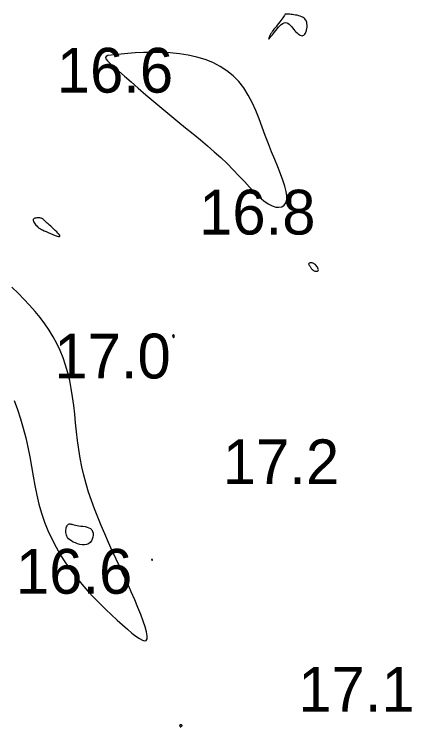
# Model space of a CAD drawing. Extents: x 3040093 to 3056816, y 408076 to 509144.
# Drawn here: x 3046476.2 to 3046520.7, y 435191.1 to 435270.7 of the extents above; entities that cross this region are included whole.
import ezdxf

# ---------------------------------------------------------------- set-up
doc = ezdxf.new("R2010")
doc.units = 0
doc.layers.add('V-CHAN-CONT-EL17', color=7, linetype='Continuous')
doc.layers.add('V-TOPO-SOUN-0610', color=7, linetype='Continuous')

msp = doc.modelspace()

# ---------------------------------------------------------------- linework, layer by layer
at = {"layer": 'V-CHAN-CONT-EL17'}
for points in [[(3046506.14, 435270.136), (3046506.02, 435269.978), (3046505.888, 435269.806), (3046505.749, 435269.627), (3046505.609, 435269.448), (3046505.474, 435269.277), (3046505.35, 435269.119), (3046505.242, 435268.983), (3046505.155, 435268.872), (3046505.086, 435268.784), (3046505.033, 435268.713), (3046504.991, 435268.654), (3046504.956, 435268.602), (3046504.927, 435268.552), (3046504.897, 435268.499), (3046504.865, 435268.436), (3046504.828, 435268.361), (3046504.787, 435268.278), (3046504.747, 435268.192), (3046504.709, 435268.109), (3046504.678, 435268.034), (3046504.657, 435267.973), (3046504.649, 435267.932), (3046504.657, 435267.915), (3046504.683, 435267.928), (3046504.728, 435267.97), (3046504.789, 435268.037), (3046504.866, 435268.128), (3046504.958, 435268.241), (3046505.064, 435268.373), (3046505.181, 435268.522), (3046505.31, 435268.685), (3046505.449, 435268.859), (3046505.595, 435269.037), (3046505.747, 435269.212), (3046505.903, 435269.374), (3046506.06, 435269.516), (3046506.217, 435269.629), (3046506.372, 435269.706), (3046506.523, 435269.739), (3046506.667, 435269.721), (3046506.806, 435269.659), (3046506.941, 435269.562), (3046507.072, 435269.437), (3046507.2, 435269.293), (3046507.326, 435269.138), (3046507.452, 435268.982), (3046507.577, 435268.831), (3046507.703, 435268.695), (3046507.828, 435268.575), (3046507.951, 435268.473), (3046508.071, 435268.39), (3046508.185, 435268.328), (3046508.294, 435268.289), (3046508.394, 435268.274), (3046508.486, 435268.285), (3046508.566, 435268.322), (3046508.637, 435268.382), (3046508.699, 435268.459), (3046508.752, 435268.55), (3046508.797, 435268.649), (3046508.835, 435268.752), (3046508.866, 435268.855), (3046508.892, 435268.952), (3046508.913, 435269.041), (3046508.929, 435269.121), (3046508.94, 435269.197), (3046508.947, 435269.269), (3046508.95, 435269.341), (3046508.948, 435269.413), (3046508.944, 435269.49), (3046508.935, 435269.572), (3046508.924, 435269.662), (3046508.905, 435269.758), (3046508.878, 435269.857), (3046508.838, 435269.957), (3046508.784, 435270.056), (3046508.711, 435270.152), (3046508.617, 435270.241), (3046508.499, 435270.322), (3046508.355, 435270.393), (3046508.191, 435270.454), (3046508.013, 435270.506), (3046507.828, 435270.549), (3046507.643, 435270.584), (3046507.465, 435270.612), (3046507.299, 435270.633), (3046507.154, 435270.649), (3046507.033, 435270.659), (3046506.936, 435270.665), (3046506.859, 435270.668), (3046506.798, 435270.668), (3046506.751, 435270.666), (3046506.714, 435270.664), (3046506.683, 435270.661), (3046506.656, 435270.66), (3046506.63, 435270.659), (3046506.605, 435270.66), (3046506.58, 435270.662), (3046506.558, 435270.663), (3046506.537, 435270.665), (3046506.519, 435270.665), (3046506.503, 435270.663), (3046506.492, 435270.66), (3046506.483, 435270.653), (3046506.475, 435270.641), (3046506.464, 435270.62), (3046506.447, 435270.587), (3046506.419, 435270.539), (3046506.378, 435270.473), (3046506.32, 435270.385), (3046506.241, 435270.274)], [(3046494.501, 435258.694), (3046495.362, 435257.992), (3046496.201, 435257.307), (3046497.015, 435256.636), (3046497.805, 435255.972), (3046498.567, 435255.311), (3046499.301, 435254.648), (3046500.006, 435253.979), (3046500.68, 435253.302), (3046501.324, 435252.628), (3046501.938, 435251.973), (3046502.523, 435251.351), (3046503.079, 435250.777), (3046503.607, 435250.267), (3046504.107, 435249.834), (3046504.58, 435249.494), (3046505.026, 435249.26), (3046505.436, 435249.13), (3046505.803, 435249.101), (3046506.118, 435249.171), (3046506.373, 435249.336), (3046506.558, 435249.593), (3046506.666, 435249.939), (3046506.688, 435250.37), (3046506.618, 435250.884), (3046506.468, 435251.473), (3046506.249, 435252.13), (3046505.977, 435252.85), (3046505.664, 435253.623), (3046505.324, 435254.444), (3046504.97, 435255.305), (3046504.616, 435256.2), (3046504.272, 435257.12), (3046503.93, 435258.053), (3046503.579, 435258.985), (3046503.209, 435259.903), (3046502.808, 435260.792), (3046502.366, 435261.639), (3046501.871, 435262.431), (3046501.313, 435263.153), (3046500.683, 435263.796), (3046499.984, 435264.359), (3046499.222, 435264.845), (3046498.403, 435265.259), (3046497.533, 435265.603), (3046496.617, 435265.88), (3046495.661, 435266.095), (3046494.671, 435266.25), (3046493.656, 435266.349), (3046492.633, 435266.4), (3046491.624, 435266.412), (3046490.65, 435266.392), (3046489.731, 435266.348), (3046488.89, 435266.29), (3046488.147, 435266.225), (3046487.523, 435266.161), (3046487.036, 435266.104), (3046486.686, 435266.042), (3046486.472, 435265.962), (3046486.39, 435265.85), (3046486.44, 435265.691), (3046486.617, 435265.471), (3046486.921, 435265.176), (3046487.347, 435264.792), (3046487.893, 435264.311), (3046488.541, 435263.742), (3046489.276, 435263.103), (3046490.078, 435262.409), (3046490.931, 435261.678), (3046491.818, 435260.925), (3046492.719, 435260.166), (3046493.619, 435259.418)], [(3046481.312, 435245.871), (3046481.289, 435245.951), (3046481.213, 435246.064), (3046481.096, 435246.202), (3046480.949, 435246.356), (3046480.783, 435246.52), (3046480.609, 435246.684), (3046480.439, 435246.843), (3046480.281, 435246.988), (3046480.137, 435247.12), (3046480.007, 435247.238), (3046479.89, 435247.345), (3046479.786, 435247.44), (3046479.694, 435247.524), (3046479.615, 435247.597), (3046479.546, 435247.662), (3046479.488, 435247.717), (3046479.438, 435247.764), (3046479.391, 435247.804), (3046479.343, 435247.836), (3046479.292, 435247.863), (3046479.233, 435247.884), (3046479.163, 435247.9), (3046479.077, 435247.912), (3046478.975, 435247.92), (3046478.86, 435247.922), (3046478.741, 435247.918), (3046478.623, 435247.904), (3046478.515, 435247.88), (3046478.424, 435247.843), (3046478.355, 435247.792), (3046478.317, 435247.725), (3046478.314, 435247.641), (3046478.342, 435247.544), (3046478.395, 435247.438), (3046478.465, 435247.328), (3046478.547, 435247.218), (3046478.634, 435247.112), (3046478.72, 435247.016), (3046478.798, 435246.933), (3046478.864, 435246.866), (3046478.923, 435246.813), (3046478.982, 435246.767), (3046479.05, 435246.725), (3046479.132, 435246.681), (3046479.238, 435246.63), (3046479.374, 435246.568), (3046479.548, 435246.489), (3046479.763, 435246.391), (3046480.008, 435246.28), (3046480.268, 435246.165), (3046480.529, 435246.054), (3046480.774, 435245.957), (3046480.99, 435245.881), (3046481.161, 435245.836), (3046481.272, 435245.831)], [(3046509.74, 435242.01), (3046509.821, 435241.98), (3046509.905, 435241.959), (3046509.985, 435241.949), (3046510.059, 435241.951), (3046510.122, 435241.967), (3046510.17, 435241.999), (3046510.199, 435242.05), (3046510.205, 435242.119), (3046510.191, 435242.203), (3046510.157, 435242.297), (3046510.108, 435242.397), (3046510.044, 435242.497), (3046509.969, 435242.594), (3046509.885, 435242.682), (3046509.794, 435242.756), (3046509.699, 435242.814), (3046509.602, 435242.855), (3046509.506, 435242.881), (3046509.415, 435242.894), (3046509.332, 435242.894), (3046509.259, 435242.884), (3046509.199, 435242.866), (3046509.156, 435242.84), (3046509.131, 435242.808), (3046509.123, 435242.77), (3046509.129, 435242.728), (3046509.147, 435242.682), (3046509.174, 435242.633), (3046509.207, 435242.581), (3046509.245, 435242.526), (3046509.283, 435242.47), (3046509.321, 435242.412), (3046509.358, 435242.355), (3046509.397, 435242.298), (3046509.439, 435242.242), (3046509.485, 435242.188), (3046509.537, 435242.137), (3046509.596, 435242.09), (3046509.663, 435242.048)], [(3046494.063, 435234.558), (3046494.072, 435234.575), (3046494.079, 435234.598), (3046494.085, 435234.625), (3046494.088, 435234.653), (3046494.09, 435234.683), (3046494.09, 435234.711), (3046494.089, 435234.736), (3046494.086, 435234.758), (3046494.082, 435234.776), (3046494.076, 435234.79), (3046494.07, 435234.801), (3046494.062, 435234.81), (3046494.053, 435234.817), (3046494.043, 435234.822), (3046494.032, 435234.826), (3046494.02, 435234.83), (3046494.007, 435234.833), (3046493.994, 435234.835), (3046493.981, 435234.835), (3046493.968, 435234.834), (3046493.956, 435234.831), (3046493.945, 435234.825), (3046493.935, 435234.817), (3046493.927, 435234.807), (3046493.921, 435234.794), (3046493.917, 435234.778), (3046493.915, 435234.761), (3046493.916, 435234.741), (3046493.918, 435234.72), (3046493.924, 435234.698), (3046493.933, 435234.674), (3046493.944, 435234.649), (3046493.958, 435234.624), (3046493.973, 435234.601), (3046493.989, 435234.58), (3046494.006, 435234.563), (3046494.022, 435234.552), (3046494.038, 435234.546), (3046494.051, 435234.548)], [(3046482.427, 435211.951), (3046482.287, 435212.081), (3046482.177, 435212.214), (3046482.094, 435212.35), (3046482.035, 435212.488), (3046481.996, 435212.627), (3046481.976, 435212.767), (3046481.97, 435212.906), (3046481.977, 435213.044), (3046481.995, 435213.177), (3046482.023, 435213.303), (3046482.061, 435213.418), (3046482.107, 435213.52), (3046482.16, 435213.606), (3046482.221, 435213.673), (3046482.287, 435213.717), (3046482.359, 435213.737), (3046482.439, 435213.736), (3046482.529, 435213.719), (3046482.631, 435213.689), (3046482.75, 435213.652), (3046482.887, 435213.611), (3046483.045, 435213.571), (3046483.226, 435213.536), (3046483.432, 435213.51), (3046483.656, 435213.486), (3046483.888, 435213.46), (3046484.119, 435213.425), (3046484.342, 435213.374), (3046484.546, 435213.301), (3046484.723, 435213.2), (3046484.864, 435213.065), (3046484.963, 435212.893), (3046485.017, 435212.691), (3046485.03, 435212.471), (3046485.001, 435212.246), (3046484.934, 435212.027), (3046484.828, 435211.825), (3046484.685, 435211.652), (3046484.507, 435211.519), (3046484.296, 435211.436), (3046484.06, 435211.4), (3046483.808, 435211.404), (3046483.547, 435211.442), (3046483.287, 435211.51), (3046483.037, 435211.6), (3046482.804, 435211.708), (3046482.599, 435211.826)], [(3046491.666, 435209.734), (3046491.664, 435209.74), (3046491.66, 435209.745), (3046491.655, 435209.75), (3046491.649, 435209.754), (3046491.642, 435209.757), (3046491.633, 435209.759), (3046491.624, 435209.761), (3046491.614, 435209.762), (3046491.604, 435209.763), (3046491.593, 435209.763), (3046491.584, 435209.761), (3046491.574, 435209.76), (3046491.566, 435209.757), (3046491.56, 435209.754), (3046491.555, 435209.749), (3046491.553, 435209.744), (3046491.552, 435209.738), (3046491.553, 435209.732), (3046491.556, 435209.725), (3046491.56, 435209.718), (3046491.564, 435209.711), (3046491.569, 435209.704), (3046491.575, 435209.698), (3046491.581, 435209.692), (3046491.586, 435209.687), (3046491.592, 435209.682), (3046491.598, 435209.679), (3046491.605, 435209.676), (3046491.611, 435209.675), (3046491.618, 435209.676), (3046491.624, 435209.677), (3046491.632, 435209.681), (3046491.639, 435209.686), (3046491.645, 435209.692), (3046491.652, 435209.698), (3046491.657, 435209.706), (3046491.661, 435209.713), (3046491.664, 435209.721), (3046491.666, 435209.728)], [(3046494.747, 435191.1), (3046494.753, 435191.094), (3046494.758, 435191.088), (3046494.764, 435191.083), (3046494.769, 435191.079), (3046494.774, 435191.075), (3046494.779, 435191.073), (3046494.785, 435191.071), (3046494.791, 435191.069), (3046494.799, 435191.069), (3046494.807, 435191.07), (3046494.816, 435191.072), (3046494.827, 435191.076), (3046494.839, 435191.081), (3046494.852, 435191.089), (3046494.868, 435191.098), (3046494.886, 435191.11), (3046494.904, 435191.124), (3046494.922, 435191.139), (3046494.939, 435191.156), (3046494.952, 435191.173), (3046494.962, 435191.19), (3046494.966, 435191.208), (3046494.965, 435191.224), (3046494.955, 435191.24), (3046494.94, 435191.255), (3046494.92, 435191.268), (3046494.896, 435191.279), (3046494.869, 435191.288), (3046494.842, 435191.293), (3046494.816, 435191.296), (3046494.791, 435191.295), (3046494.77, 435191.29), (3046494.751, 435191.281), (3046494.735, 435191.27), (3046494.723, 435191.257), (3046494.713, 435191.243), (3046494.706, 435191.227), (3046494.701, 435191.211), (3046494.7, 435191.196), (3046494.7, 435191.182), (3046494.703, 435191.168), (3046494.707, 435191.156), (3046494.713, 435191.145), (3046494.72, 435191.134), (3046494.727, 435191.124), (3046494.734, 435191.116), (3046494.741, 435191.107)]]:
    msp.add_lwpolyline(points, close=True, dxfattribs=at)
msp.add_lwpolyline([(3046476.18, 435227.509), (3046476.556, 435226.506), (3046476.901, 435225.476), (3046477.212, 435224.424), (3046477.486, 435223.359), (3046477.723, 435222.286), (3046477.933, 435221.211), (3046478.126, 435220.136), (3046478.314, 435219.066), (3046478.509, 435218.005), (3046478.722, 435216.958), (3046478.966, 435215.928), (3046479.251, 435214.919), (3046479.586, 435213.936), (3046479.971, 435212.977), (3046480.402, 435212.045), (3046480.877, 435211.138), (3046481.391, 435210.256), (3046481.942, 435209.4), (3046482.526, 435208.569), (3046483.14, 435207.763), (3046483.779, 435206.984), (3046484.437, 435206.232), (3046485.104, 435205.511), (3046485.773, 435204.822), (3046486.436, 435204.17), (3046487.083, 435203.555), (3046487.706, 435202.981), (3046488.298, 435202.45), (3046488.85, 435201.966), (3046489.355, 435201.54), (3046489.808, 435201.184), (3046490.201, 435200.911), (3046490.529, 435200.733), (3046490.785, 435200.661), (3046490.963, 435200.71), (3046491.056, 435200.89), (3046491.061, 435201.209), (3046490.983, 435201.657), (3046490.833, 435202.216), (3046490.618, 435202.872), (3046490.348, 435203.607), (3046490.03, 435204.407), (3046489.676, 435205.255), (3046489.292, 435206.134), (3046488.887, 435207.032), (3046488.467, 435207.943), (3046488.038, 435208.865), (3046487.603, 435209.795), (3046487.169, 435210.731), (3046486.739, 435211.67), (3046486.32, 435212.609), (3046485.917, 435213.546), (3046485.533, 435214.48), (3046485.172, 435215.411), (3046484.834, 435216.343), (3046484.522, 435217.276), (3046484.238, 435218.214), (3046483.984, 435219.159), (3046483.76, 435220.113), (3046483.57, 435221.078), (3046483.413, 435222.056), (3046483.282, 435223.042), (3046483.17, 435224.032), (3046483.067, 435225.019), (3046482.965, 435226), (3046482.856, 435226.969), (3046482.732, 435227.92), (3046482.584, 435228.849), (3046482.405, 435229.751), (3046482.191, 435230.626), (3046481.943, 435231.476), (3046481.658, 435232.301), (3046481.335, 435233.102), (3046480.972, 435233.88), (3046480.567, 435234.636), (3046480.12, 435235.372), (3046479.629, 435236.088), (3046479.098, 435236.787), (3046478.528, 435237.475), (3046477.924, 435238.155), (3046477.289, 435238.83), (3046476.626, 435239.505), (3046475.938, 435240.184)], dxfattribs=at)

# ---------------------------------------------------------------- texts
at = {"layer": 'V-TOPO-SOUN-0610'}
for s, p in [('16.6 ', (3046480.963, 435261.91)), ('16.8 ', (3046496.873, 435246.06)), ('17.0 ', (3046480.693, 435229.98)), ('17.2 ', (3046499.523, 435218.17)), ('16.6 ', (3046476.393, 435205.93)), ('17.1 ', (3046507.963, 435192.75))]:
    msp.add_text(s, height=5, dxfattribs=at).set_placement(p)

doc.saveas('drawing.dxf')
